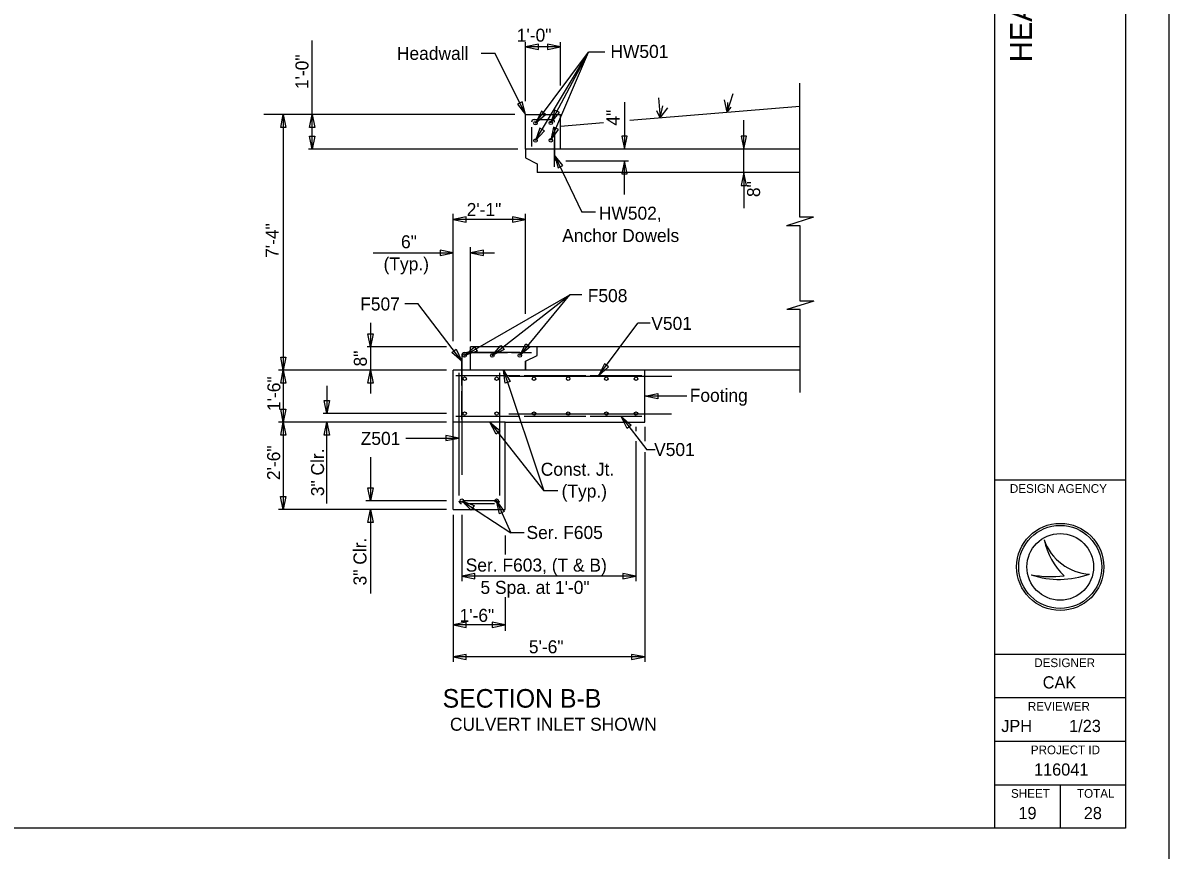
# Model space of a CAD drawing. Extents: x -1609 to 1184, y -412 to 394.
# Drawn here: x 531.83 to 564.73, y 280.8 to 304.54 of the extents above; entities that cross this region are included whole.
import ezdxf

# ---------------------------------------------------------------- set-up
doc = ezdxf.new("R2010")
doc.units = 0
for name, color, linetype in [('DR_P_Headwall', 7, 'Continuous'), ('SH_Border', 7, 'Continuous'), ('SH_Cut_Line', 7, 'Continuous'), ('SH_Data', 7, 'Continuous'), ('ST_Details', 7, 'Continuous'), ('ST_Text', 7, 'Continuous'), ('XS_P_Finished_Grade', 7, 'Continuous')]:
    doc.layers.add(name, color=color, linetype=linetype)

msp = doc.modelspace()

# ---------------------------------------------------------------- linework, layer by layer
at = {"layer": 'DR_P_Headwall'}
for p, q in [((546.595, 295.247), (544.679, 295.247)), ((544.679, 294.58), (544.679, 295.247)), ((546.595, 294.997), (546.595, 295.247)), ((546.262, 294.83), (546.595, 294.997)), ((546.262, 294.83), (546.262, 294.58)), ((544.179, 290.58), (544.179, 294.58)), ((544.679, 294.58), (544.179, 294.58)), ((549.679, 294.58), (546.262, 294.58)), ((549.679, 293.08), (549.679, 294.58)), ((545.679, 293.08), (549.679, 293.08)), ((545.679, 290.58), (545.679, 293.08)), ((544.179, 290.58), (545.679, 290.58))]:
    msp.add_line(p, q, dxfattribs=at)
at = {"layer": 'SH_Border'}
for p, q in [((559.73, 281.43), (559.73, 333.93)), ((559.73, 291.43), (563.48, 291.43)), ((559.73, 286.43), (563.48, 286.43)), ((559.73, 285.18), (563.48, 285.18)), ((559.73, 283.93), (563.48, 283.93)), ((559.73, 282.68), (563.48, 282.68)), ((561.605, 282.68), (561.605, 281.43))]:
    msp.add_line(p, q, dxfattribs=at)
msp.add_lwpolyline([(483.48, 333.93), (563.48, 333.93), (563.48, 281.43), (483.48, 281.43)], close=True, dxfattribs=at)
at = {"layer": 'SH_Cut_Line'}
msp.add_lwpolyline([(479.73, 280.18), (564.73, 280.18), (564.73, 335.18), (479.73, 335.18)], close=True, dxfattribs=at)
at = {"layer": 'SH_Data'}
for p, q in [((561.148, 289.704), (561.148, 289.704)), ((561.605, 288.93), (561.605, 288.93)), ((560.772, 288.704), (560.772, 288.704)), ((562.448, 288.726), (562.448, 288.726))]:
    msp.add_line(p, q, dxfattribs=at)
for radius in [1.25, 1.192, 1.192, 0.956]:
    msp.add_circle((561.605, 288.93), radius, dxfattribs=at)
for centre, radius, start, end in [((562.519, 290.174), 1.45, 198.9257, 198.9319), ((563.096, 290.105), 1.989, 191.6379, 191.6421), ((562.519, 290.174), 1.45, 198.9319, 267.1657), ((563.096, 290.105), 1.989, 191.6421, 226.0947), ((561.349, 291.816), 3.165, 259.4964, 259.4995), ((561.578, 291.105), 2.533, 251.4527, 251.4576), ((561.578, 291.105), 2.533, 251.4576, 290.0832), ((561.349, 291.816), 3.165, 259.4995, 276.6672)]:
    msp.add_arc(centre, radius, start, end, dxfattribs=at)
at = {"layer": 'ST_Details'}
for p, q in [((554.133, 298.963), (554.133, 302.807)), ((550.079, 302.388), (550.122, 301.819)), ((552.049, 301.979), (551.965, 302.337)), ((552.049, 301.979), (552.221, 302.516)), ((550.122, 301.819), (550.031, 302.013)), ((550.122, 301.819), (550.201, 302.164)), ((550.122, 301.819), (550.342, 302.104)), ((552.06, 302.26), (552.049, 301.979)), ((552.049, 301.979), (552.161, 302.123)), ((546.262, 300.914), (546.262, 301.913)), ((546.262, 301.913), (547.262, 301.913)), ((546.509, 301.769), (547.015, 301.769)), ((547.262, 300.914), (547.262, 301.913)), ((546.429, 301.547), (546.429, 300.997)), ((547.095, 301.547), (547.095, 300.581)), ((547.095, 300.414), (547.095, 301.167)), ((546.262, 300.914), (546.262, 300.91)), ((554.133, 300.914), (546.262, 300.914)), ((546.262, 300.914), (546.262, 300.664)), ((546.262, 300.664), (546.595, 300.497)), ((546.595, 300.497), (546.595, 300.247)), ((554.133, 300.247), (546.595, 300.247)), ((554.524, 298.963), (553.751, 298.717)), ((554.137, 298.717), (553.751, 298.717)), ((554.524, 298.963), (554.133, 298.963)), ((554.137, 296.559), (554.137, 298.717)), ((554.529, 296.559), (553.755, 296.314)), ((554.529, 296.559), (554.142, 296.559)), ((554.137, 296.314), (553.755, 296.314)), ((554.137, 293.938), (554.137, 296.314)), ((544.511, 295.08), (545.743, 295.08)), ((546.096, 295.08), (544.577, 295.08)), ((545.86, 295.08), (546.428, 295.08)), ((554.137, 295.247), (546.595, 295.247)), ((546.595, 294.997), (546.595, 295.247)), ((544.428, 295), (544.428, 291.577)), ((544.428, 294.134), (544.428, 294.894)), ((546.262, 294.83), (546.595, 294.997)), ((546.262, 294.58), (546.262, 294.83)), ((546.262, 294.58), (544.179, 294.58)), ((554.137, 294.58), (546.262, 294.58)), ((546.098, 294.413), (544.262, 294.413)), ((545.512, 294.412), (545.512, 291.91)), ((545.79, 294.401), (550.457, 294.401)), ((547.994, 294.413), (546.218, 294.413)), ((549.595, 294.413), (548.114, 294.413)), ((544.428, 293.163), (544.428, 293.977)), ((546.098, 293.247), (544.262, 293.247)), ((545.776, 293.326), (550.444, 293.326)), ((547.994, 293.247), (546.218, 293.247)), ((549.595, 293.247), (548.114, 293.247)), ((545.679, 293.08), (544.179, 293.08)), ((545.432, 290.83), (544.494, 290.83))]:
    msp.add_line(p, q, dxfattribs=at)
for points in [[(544.345, 294.497), (544.345, 290.976)], [(545.512, 294.497), (545.512, 292.162)], [(545.846, 294.401), (547.846, 294.401)], [(545.512, 292.293), (545.512, 290.976)], [(544.494, 290.747), (545.365, 290.747)]]:
    msp.add_lwpolyline(points, dxfattribs=at)
for centre in [(546.546, 301.663), (546.987, 301.671), (546.546, 301.164), (546.987, 301.171), (544.511, 294.997), (545.304, 294.997), (546.096, 294.997), (544.511, 294.33), (545.429, 294.33), (546.504, 294.33), (547.481, 294.33), (548.579, 294.33), (549.429, 294.33), (544.511, 293.33), (545.429, 293.33), (546.504, 293.33), (547.481, 293.33), (548.579, 293.33), (549.429, 293.33), (544.429, 290.83), (545.429, 290.83)]:
    msp.add_circle(centre, 0.0502, dxfattribs=at)
for centre, radius, start, end in [((546.509, 301.689), 0.08, 90, 180), ((547.015, 301.689), 0.08, 0, 90), ((544.511, 294.997), 0.0833, 90, 180), ((544.425, 290.827), 0.08, 180, 270), ((545.432, 290.827), 0.08, 270, 0)]:
    msp.add_arc(centre, radius, start, end, dxfattribs=at)
at = {"layer": 'ST_Text'}
for p, q in [((540.134, 301.913), (540.134, 304.035)), ((546.262, 302.299), (546.262, 303.985)), ((547.262, 302.747), (547.262, 303.985)), ((545.383, 303.667), (544.982, 303.667)), ((546.262, 301.913), (545.383, 303.667)), ((547.262, 303.854), (546.262, 303.854)), ((546.546, 301.663), (548.069, 303.699)), ((546.546, 301.164), (548.069, 303.699)), ((546.987, 301.671), (548.069, 303.699)), ((546.987, 301.171), (548.069, 303.699)), ((548.534, 303.699), (548.069, 303.699)), ((549.097, 302.269), (549.097, 300.914)), ((545.954, 301.913), (538.748, 301.913)), ((539.306, 301.913), (539.306, 294.247)), ((540.134, 300.914), (540.134, 301.913)), ((552.524, 300.914), (552.524, 301.753)), ((546.034, 300.914), (540.029, 300.914)), ((547.095, 300.747), (547.876, 299.107)), ((552.524, 300.247), (552.524, 300.914)), ((547.418, 300.581), (549.212, 300.581)), ((549.097, 299.621), (549.097, 300.581)), ((552.524, 300.247), (552.524, 299.228)), ((544.179, 295.404), (544.179, 299.06)), ((546.262, 296.19), (546.262, 299.06)), ((548.263, 299.107), (547.876, 299.107)), ((546.262, 298.902), (544.179, 298.902)), ((544.679, 295.404), (544.679, 298.101)), ((541.887, 297.943), (544.179, 297.943)), ((544.679, 297.943), (545.368, 297.943)), ((544.511, 294.997), (547.53, 296.735)), ((545.304, 294.997), (547.53, 296.735)), ((546.096, 294.997), (547.53, 296.735)), ((547.874, 296.735), (547.53, 296.735)), ((542.797, 296.491), (543.164, 296.491)), ((544.428, 294.833), (543.164, 296.491)), ((541.808, 295.931), (541.808, 295.247)), ((548.356, 294.413), (549.485, 295.921)), ((549.839, 295.921), (549.485, 295.921)), ((543.994, 295.247), (541.711, 295.247)), ((541.808, 295.247), (541.808, 294.58)), ((543.994, 294.58), (539.164, 294.58)), ((539.306, 294.58), (539.306, 293.08)), ((541.808, 294.58), (541.808, 293.906)), ((545.625, 294.58), (546.788, 291.113)), ((540.558, 294.127), (540.558, 293.33)), ((550.892, 293.83), (549.679, 293.83)), ((543.994, 293.33), (540.446, 293.33)), ((549.006, 293.247), (549.741, 292.291)), ((543.994, 293.08), (539.164, 293.08)), ((539.306, 293.08), (539.306, 292.337)), ((540.558, 290.747), (540.558, 293.08)), ((545.238, 293.08), (546.788, 291.113)), ((549.429, 292.954), (549.429, 292.822)), ((549.679, 292.954), (549.679, 292.534)), ((542.82, 292.629), (544.345, 292.629)), ((549.429, 292.537), (549.429, 288.519)), ((539.304, 292.337), (539.304, 290.58)), ((549.679, 292.22), (549.679, 286.209)), ((549.983, 292.291), (549.741, 292.291)), ((541.808, 292.08), (541.808, 290.83)), ((543.994, 290.83), (541.68, 290.83)), ((544.429, 290.83), (545.837, 289.905)), ((545.429, 290.83), (545.837, 289.905)), ((547.183, 291.113), (546.788, 291.113)), ((543.994, 290.58), (539.164, 290.58)), ((541.808, 290.58), (541.808, 288.163)), ((544.179, 290.42), (544.179, 286.209)), ((544.429, 290.42), (544.429, 288.519)), ((545.679, 289.834), (545.679, 289.287)), ((546.224, 289.905), (545.837, 289.905)), ((549.429, 288.665), (544.429, 288.665)), ((545.679, 288.063), (545.679, 287.1)), ((545.679, 287.271), (544.179, 287.271)), ((549.679, 286.346), (544.179, 286.346))]:
    msp.add_line(p, q, dxfattribs=at)
for points in [[(546.635, 303.929), (546.262, 303.854), (546.635, 303.779)], [(546.889, 303.779), (547.262, 303.854), (546.889, 303.929)], [(546.026, 302.213), (546.262, 301.913), (546.16, 302.28)], [(546.715, 302.005), (546.546, 301.663), (546.833, 301.914)], [(547.097, 302.036), (546.987, 301.671), (547.229, 301.965)], [(539.231, 301.54), (539.306, 301.913), (539.381, 301.54)], [(540.059, 301.54), (540.134, 301.913), (540.209, 301.54)], [(546.674, 301.523), (546.546, 301.164), (546.802, 301.446)], [(547.064, 301.544), (546.987, 301.171), (547.201, 301.486)], [(540.209, 301.287), (540.134, 300.914), (540.059, 301.287)], [(549.023, 301.287), (549.097, 300.914), (549.172, 301.287)], [(552.45, 301.287), (552.524, 300.914), (552.599, 301.287)], [(547.327, 300.445), (547.095, 300.747), (547.193, 300.379)], [(549.172, 300.207), (549.097, 300.581), (549.023, 300.207)], [(552.599, 299.873), (552.524, 300.247), (552.45, 299.873)], [(544.552, 298.976), (544.179, 298.902), (544.552, 298.827)], [(545.889, 298.827), (546.262, 298.902), (545.889, 298.976)], [(543.805, 297.868), (544.179, 297.943), (543.805, 298.018)], [(545.052, 298.018), (544.679, 297.943), (545.052, 297.868)], [(541.882, 295.62), (541.808, 295.247), (541.733, 295.62)], [(544.264, 295.177), (544.428, 294.833), (544.145, 295.087)], [(544.872, 295.118), (544.511, 294.997), (544.798, 295.247)], [(545.644, 295.167), (545.304, 294.997), (545.553, 295.285)], [(546.388, 295.241), (546.096, 294.997), (546.271, 295.335)], [(539.381, 294.953), (539.306, 294.58), (539.231, 294.953)], [(548.521, 294.757), (548.356, 294.413), (548.64, 294.667)], [(539.231, 294.207), (539.306, 294.58), (539.381, 294.207)], [(541.733, 294.207), (541.808, 294.58), (541.882, 294.207)], [(545.678, 294.203), (545.625, 294.58), (545.819, 294.253)], [(550.052, 293.755), (549.679, 293.83), (550.052, 293.905)], [(539.381, 293.453), (539.306, 293.08), (539.231, 293.453)], [(540.632, 293.703), (540.558, 293.33), (540.483, 293.703)], [(549.174, 292.905), (549.006, 293.247), (549.292, 292.996)], [(539.231, 292.707), (539.306, 293.08), (539.381, 292.707)], [(540.483, 292.707), (540.558, 293.08), (540.632, 292.707)], [(545.412, 292.742), (545.238, 293.08), (545.529, 292.835)], [(543.972, 292.554), (544.345, 292.629), (543.972, 292.703)], [(541.882, 291.203), (541.808, 290.83), (541.733, 291.203)], [(539.379, 290.953), (539.304, 290.58), (539.23, 290.953)], [(544.7, 290.563), (544.429, 290.83), (544.782, 290.688)], [(545.51, 290.458), (545.429, 290.83), (545.647, 290.518)], [(541.733, 290.207), (541.808, 290.58), (541.882, 290.207)], [(544.802, 288.74), (544.429, 288.665), (544.802, 288.59)], [(549.055, 288.59), (549.429, 288.665), (549.055, 288.74)], [(544.552, 287.345), (544.179, 287.271), (544.552, 287.196)], [(545.305, 287.196), (545.679, 287.271), (545.305, 287.345)], [(544.552, 286.421), (544.179, 286.346), (544.552, 286.272)], [(549.305, 286.272), (549.679, 286.346), (549.305, 286.421)]]:
    msp.add_lwpolyline(points, close=True, dxfattribs=at)
at = {"layer": 'XS_P_Finished_Grade'}
for p, q in [((549.249, 301.746), (554.133, 302.153)), ((547.262, 301.58), (548.497, 301.683))]:
    msp.add_line(p, q, dxfattribs=at)

# ---------------------------------------------------------------- texts
at = {"layer": 'SH_Data'}
msp.add_text('HEADWALL  DETAILS  FOR  CULVERT  INLET', height=0.625, rotation=90, dxfattribs=at).set_placement((560.792, 303.412))
for s, height, p in [('DESIGN AGENCY', 0.25, (560.16, 291.055)), ('DESIGNER', 0.25, (560.859, 286.055)), ('CAK', 0.35, (561.102, 285.442)), ('REVIEWER', 0.25, (560.675, 284.805)), ('1/23', 0.35, (561.861, 284.192)), ('JPH', 0.35, (559.912, 284.192)), ('PROJECT ID', 0.25, (560.761, 283.555)), ('116041', 0.35, (560.852, 282.942)), ('SHEET', 0.25, (560.192, 282.305)), ('TOTAL', 0.25, (562.086, 282.305)), ('19', 0.35, (560.406, 281.692)), ('28', 0.35, (562.281, 281.692))]:
    msp.add_text(s, height=height, dxfattribs=at).set_placement(p)
at = {"layer": 'ST_Text'}
for s, height, p in [('1\'-0"', 0.3733, (546.008, 304.002)), ('Headwall', 0.3733, (542.567, 303.48)), ('HW501', 0.3733, (548.695, 303.535)), ('2\'-1"', 0.3733, (544.57, 298.999)), ('HW502,', 0.3733, (548.364, 298.894)), ('6"', 0.3733, (542.685, 298.073)), ('Anchor Dowels', 0.37335, (547.312, 298.254)), ('(Typ.)', 0.3733, (542.184, 297.438)), ('F508', 0.3733, (548.045, 296.529)), ('F507', 0.3733, (541.514, 296.288)), ('V501', 0.3733, (549.869, 295.731)), ('Footing', 0.3733, (550.972, 293.667)), ('Z501', 0.3733, (541.528, 292.431)), ('V501', 0.3733, (549.95, 292.112)), ('Const. Jt.', 0.3733, (546.696, 291.546)), ('(Typ.)', 0.3733, (547.294, 290.919)), ('Ser. F605', 0.3733, (546.286, 289.731)), ('Ser. F603, (T & B)', 0.37335, (544.542, 288.796)), ('5 Spa. at 1\'-0"', 0.37335, (544.966, 288.156)), ('1\'-6"', 0.3733, (544.365, 287.353)), ('5\'-6"', 0.3733, (546.355, 286.451)), ('SECTION B-B', 0.53335, (543.878, 284.892)), ('CULVERT INLET SHOWN', 0.37335, (544.089, 284.229))]:
    msp.add_text(s, height=height, dxfattribs=at).set_placement(p)
for s, p in [('1\'-0"', (540.029, 302.64)), ('4"', (548.956, 301.594)), ('8"', (552.99, 299.543)), ('7\'-4"', (539.174, 297.797)), ('8"', (541.704, 294.682)), ('1\'-6"', (539.222, 293.403)), ('2\'-6"', (539.215, 291.421)), ('3" Clr.', (540.476, 290.96)), ('3" Clr.', (541.694, 288.399))]:
    msp.add_text(s, height=0.3733, rotation=90, dxfattribs=at).set_placement(p)

doc.saveas('drawing.dxf')
